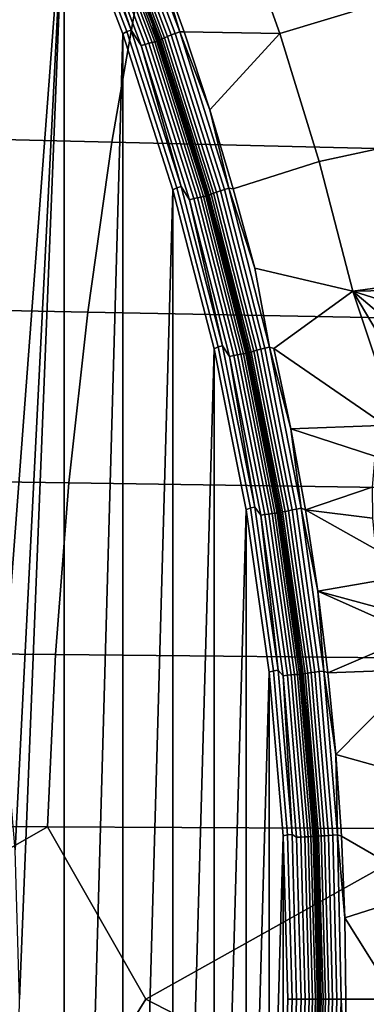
# Model space of a CAD drawing. Header units: metres. Extents: x -240 to 45, y -77 to 27.
# Tile 219 of 656: x -206.27 to -204.93, y -0.02 to 3.78. Entities that reach past the tile are written whole.
import ezdxf

# ---------------------------------------------------------------- set-up
doc = ezdxf.new("R2010")
doc.units = ezdxf.units.M
doc.layers.add('solid_102011X2', color=7, linetype='CONTINUOUS')

msp = doc.modelspace()

# ---------------------------------------------------------------- linework, layer by layer
at = {"layer": 'solid_102011X2'}
for points in [[(-206.096664, 4.31451, 269.583679), (-206.334961, 1.153233, 269.643097), (-206.417664, 1.728304, 269.663727), (-206.356583, 4.889376, 269.648499)], [(-204.895142, 3.837679, 269.461395), (-205.263107, 3.727127, 269.487305), (-205.436493, 4.213393, 269.531006), (-205.076767, 4.352587, 269.507599)], [(-206.096558, -4.31425, 269.583679), (-206.356461, -4.889122, 269.648468), (-206.269104, 0, 269.626678), (-206.096664, 4.31451, 269.583679)], [(-206.096664, 4.31451, 269.583679), (-206.285507, 0.576247, 269.630768), (-206.334961, 1.153233, 269.643097)], [(-206.096664, 4.31451, 269.583679), (-206.269104, 0, 269.626678), (-206.285507, 0.576247, 269.630768)], [(-206.082092, 4.3244, 269.581635), (-205.854568, 3.734238, 269.524902), (-205.869614, 3.724988, 269.527069), (-206.096664, 4.31451, 269.583679)], [(-206.096558, -4.31425, 269.583679), (-206.096664, 4.31451, 269.583679), (-205.869614, 3.724988, 269.527069)], [(-206.065979, 4.331076, 269.582275), (-205.83812, 3.740003, 269.525452), (-205.854568, 3.734238, 269.524902), (-206.082092, 4.3244, 269.581635)], [(-206.019211, 4.262776, 269.578217), (-205.83812, 3.740003, 269.525452), (-206.065979, 4.331076, 269.582275)], [(-205.930466, 4.297583, 269.593567), (-205.708511, 3.710014, 269.538116), (-205.717896, 3.705456, 269.553253), (-205.939575, 4.292302, 269.608643)], [(-205.918884, 4.303661, 269.580627), (-205.696609, 3.71526, 269.525116), (-205.708511, 3.710014, 269.538116), (-205.930466, 4.297583, 269.593567)], [(-205.905197, 4.310329, 269.570312), (-205.682587, 3.721016, 269.514709), (-205.696609, 3.71526, 269.525116), (-205.918884, 4.303661, 269.580627)], [(-205.889893, 4.317363, 269.562927), (-205.666916, 3.727088, 269.507233), (-205.682587, 3.721016, 269.514709), (-205.905197, 4.310329, 269.570312)], [(-205.873474, 4.324524, 269.558716), (-205.650131, 3.73327, 269.50293), (-205.666916, 3.727088, 269.507233), (-205.889893, 4.317363, 269.562927)], [(-205.873474, 4.324524, 269.558716), (-205.741043, 4.031022, 269.52829), (-205.650131, 3.73327, 269.50293)], [(-206.004013, 4.268338, 269.584747), (-205.783569, 3.684837, 269.529785), (-205.799057, 3.680035, 269.523315), (-206.019211, 4.262776, 269.578217)], [(-206.019211, 4.262776, 269.578217), (-205.799057, 3.680035, 269.523315), (-205.83812, 3.740003, 269.525452)], [(-205.990005, 4.273139, 269.593964), (-205.769318, 3.688981, 269.53894), (-205.783569, 3.684837, 269.529785), (-206.004013, 4.268338, 269.584747)], [(-205.977615, 4.27703, 269.605621), (-205.756729, 3.69234, 269.550537), (-205.769318, 3.688981, 269.53894), (-205.990005, 4.273139, 269.593964)], [(-205.967209, 4.279895, 269.619324), (-205.74617, 3.694813, 269.564209), (-205.756729, 3.69234, 269.550537), (-205.977615, 4.27703, 269.605621)], [(-205.959122, 4.281645, 269.634674), (-205.737976, 3.696325, 269.579559), (-205.74617, 3.694813, 269.564209), (-205.967209, 4.279895, 269.619324)], [(-205.959122, 4.281645, 269.634674), (-205.828171, 3.962461, 269.619812), (-205.755478, 3.762698, 269.601685)], [(-205.959122, 4.281645, 269.634674), (-205.755478, 3.762698, 269.601685), (-205.737976, 3.696325, 269.579559)], [(-205.949219, 4.284811, 269.643188), (-205.727921, 3.698992, 269.587891), (-205.728226, 3.697304, 269.606232), (-205.949417, 4.282854, 269.661469)], [(-205.949417, 4.282854, 269.661469), (-205.728226, 3.697304, 269.606232), (-205.897293, 4.160199, 269.667297)], [(-205.945908, 4.287996, 269.625366), (-205.724442, 3.70174, 269.570038), (-205.727921, 3.698992, 269.587891), (-205.949219, 4.284811, 269.643188)], [(-205.939575, 4.292302, 269.608643), (-205.717896, 3.705456, 269.553253), (-205.724442, 3.70174, 269.570038), (-205.945908, 4.287996, 269.625366)], [(-205.436493, 4.213393, 269.531006), (-205.263107, 3.727127, 269.487305), (-205.633331, 3.732816, 269.501404), (-205.741043, 4.031022, 269.52829)], [(-205.728226, 3.697304, 269.606232), (-205.820892, 3.961956, 269.648224), (-205.897293, 4.160199, 269.667297)], [(-205.650131, 3.73327, 269.50293), (-205.741043, 4.031022, 269.52829), (-205.633331, 3.732816, 269.501404)], [(-205.799423, 3.957484, 320.808716), (-207.335922, 4.00269, 319.20639), (-207.45108, 3.345004, 319.297058), (-205.912598, 3.30723, 320.899017)], [(-204.248474, 3.913001, 322.410675), (-205.799423, 3.957484, 320.808716), (-205.912598, 3.30723, 320.899017), (-204.359665, 3.27006, 322.50061)], [(-205.748215, 3.762222, 269.630066), (-205.755478, 3.762698, 269.601685), (-205.828171, 3.962461, 269.619812), (-205.820892, 3.961956, 269.648224)], [(-205.728226, 3.697304, 269.606232), (-205.748215, 3.762222, 269.630066), (-205.820892, 3.961956, 269.648224)], [(-204.735306, 3.314068, 269.420868), (-205.111221, 3.23329, 269.449005), (-205.263107, 3.727127, 269.487305), (-204.895142, 3.837679, 269.461395)], [(-205.679321, 3.561074, 269.612854), (-205.686554, 3.561516, 269.584503), (-205.755478, 3.762698, 269.601685), (-205.748215, 3.762222, 269.630066)], [(-205.737976, 3.696325, 269.579559), (-205.755478, 3.762698, 269.601685), (-205.686554, 3.561516, 269.584503)], [(-205.728226, 3.697304, 269.606232), (-205.679321, 3.561074, 269.612854), (-205.748215, 3.762222, 269.630066)], [(-206.096558, -4.31425, 269.583679), (-205.869614, 3.724988, 269.527069), (-205.869522, -3.72472, 269.527069)], [(-205.854568, 3.734238, 269.524902), (-205.660751, 3.131448, 269.476562), (-205.676224, 3.122922, 269.478882), (-205.869614, 3.724988, 269.527069)], [(-205.869522, -3.72472, 269.527069), (-205.869614, 3.724988, 269.527069), (-205.676224, 3.122922, 269.478882)], [(-205.83812, 3.740003, 269.525452), (-205.643982, 3.136282, 269.477051), (-205.660751, 3.131448, 269.476562), (-205.854568, 3.734238, 269.524902)], [(-205.799057, 3.680035, 269.523315), (-205.643982, 3.136282, 269.477051), (-205.83812, 3.740003, 269.525452)], [(-205.666916, 3.727088, 269.507233), (-205.476974, 3.124688, 269.459808), (-205.492966, 3.119598, 269.467346), (-205.682587, 3.721016, 269.514709)], [(-205.650131, 3.73327, 269.50293), (-205.459885, 3.129871, 269.455444), (-205.476974, 3.124688, 269.459808), (-205.666916, 3.727088, 269.507233)], [(-205.650131, 3.73327, 269.50293), (-205.633331, 3.732816, 269.501404), (-205.533936, 3.431482, 269.476593)], [(-205.650131, 3.73327, 269.50293), (-205.533936, 3.431482, 269.476593), (-205.459885, 3.129871, 269.455444)], [(-205.263107, 3.727127, 269.487305), (-205.533936, 3.431482, 269.476593), (-205.633331, 3.732816, 269.501404)], [(-205.263107, 3.727127, 269.487305), (-205.111221, 3.23329, 269.449005), (-205.442902, 3.127267, 269.453857), (-205.533936, 3.431482, 269.476593)], [(-205.769318, 3.688981, 269.53894), (-205.581345, 3.092796, 269.492065), (-205.59581, 3.089322, 269.482971), (-205.783569, 3.684837, 269.529785)], [(-205.756729, 3.69234, 269.550537), (-205.568573, 3.095613, 269.503632), (-205.581345, 3.092796, 269.492065), (-205.769318, 3.688981, 269.53894)], [(-205.74617, 3.694813, 269.564209), (-205.557892, 3.097686, 269.517273), (-205.568573, 3.095613, 269.503632), (-205.756729, 3.69234, 269.550537)], [(-205.737976, 3.696325, 269.579559), (-205.549637, 3.098953, 269.532593), (-205.557892, 3.097686, 269.517273), (-205.74617, 3.694813, 269.564209)], [(-205.737976, 3.696325, 269.579559), (-205.686554, 3.561516, 269.584503), (-205.621429, 3.358985, 269.568268)], [(-205.737976, 3.696325, 269.579559), (-205.621429, 3.358985, 269.568268), (-205.56012, 3.155184, 269.552979)], [(-205.737976, 3.696325, 269.579559), (-205.56012, 3.155184, 269.552979), (-205.549637, 3.098953, 269.532593)], [(-205.727921, 3.698992, 269.587891), (-205.539429, 3.101137, 269.540833), (-205.53981, 3.099723, 269.559174), (-205.728226, 3.697304, 269.606232)], [(-205.728226, 3.697304, 269.606232), (-205.53981, 3.099723, 269.559174), (-205.679321, 3.561074, 269.612854)], [(-205.724442, 3.70174, 269.570038), (-205.535797, 3.10344, 269.522949), (-205.539429, 3.101137, 269.540833), (-205.727921, 3.698992, 269.587891)], [(-205.717896, 3.705456, 269.553253), (-205.529068, 3.106555, 269.506134), (-205.535797, 3.10344, 269.522949), (-205.724442, 3.70174, 269.570038)], [(-205.708511, 3.710014, 269.538116), (-205.519455, 3.110375, 269.490906), (-205.529068, 3.106555, 269.506134), (-205.717896, 3.705456, 269.553253)], [(-205.696609, 3.71526, 269.525116), (-205.507278, 3.114773, 269.477844), (-205.519455, 3.110375, 269.490906), (-205.708511, 3.710014, 269.538116)], [(-205.682587, 3.721016, 269.514709), (-205.492966, 3.119598, 269.467346), (-205.507278, 3.114773, 269.477844), (-205.696609, 3.71526, 269.525116)], [(-205.783569, 3.684837, 269.529785), (-205.59581, 3.089322, 269.482971), (-205.611526, 3.085296, 269.476562), (-205.799057, 3.680035, 269.523315)], [(-205.799057, 3.680035, 269.523315), (-205.611526, 3.085296, 269.476562), (-205.643982, 3.136282, 269.477051)], [(-205.614227, 3.358586, 269.596619), (-205.621429, 3.358985, 269.568268), (-205.686554, 3.561516, 269.584503), (-205.679321, 3.561074, 269.612854)], [(-205.53981, 3.099723, 269.559174), (-205.614227, 3.358586, 269.596619), (-205.679321, 3.561074, 269.612854)], [(-205.459885, 3.129871, 269.455444), (-205.533936, 3.431482, 269.476593), (-205.442902, 3.127267, 269.453857)], [(-205.912598, 3.30723, 320.899017), (-207.45108, 3.345004, 319.297058), (-207.545532, 2.682123, 319.37146), (-206.005463, 2.651839, 320.973083)], [(-205.552948, 3.154836, 269.581329), (-205.56012, 3.155184, 269.552979), (-205.621429, 3.358985, 269.568268), (-205.614227, 3.358586, 269.596619)], [(-205.53981, 3.099723, 269.559174), (-205.552948, 3.154836, 269.581329), (-205.614227, 3.358586, 269.596619)], [(-204.359665, 3.27006, 322.50061), (-205.912598, 3.30723, 320.899017), (-206.005463, 2.651839, 320.973083), (-204.450867, 2.622036, 322.574402)], [(-204.600006, 2.784313, 269.386444), (-204.980988, 2.732911, 269.416168), (-205.111221, 3.23329, 269.449005), (-204.735306, 3.314068, 269.420868)], [(-204.980988, 2.732911, 269.416168), (-205.360352, 2.820503, 269.433258), (-205.442902, 3.127267, 269.453857), (-205.111221, 3.23329, 269.449005)], [(-205.495514, 2.949898, 269.566986), (-205.50267, 2.950197, 269.538666), (-205.56012, 3.155184, 269.552979), (-205.552948, 3.154836, 269.581329)], [(-205.549637, 3.098953, 269.532593), (-205.56012, 3.155184, 269.552979), (-205.50267, 2.950197, 269.538666)], [(-205.53981, 3.099723, 269.559174), (-205.495514, 2.949898, 269.566986), (-205.552948, 3.154836, 269.581329)], [(-205.869522, -3.72472, 269.527069), (-205.676224, 3.122922, 269.478882), (-205.676147, -3.122645, 269.478851)], [(-205.660751, 3.131448, 269.476562), (-205.501251, 2.518056, 269.436798), (-205.517166, 2.510355, 269.439209), (-205.676224, 3.122922, 269.478882)], [(-205.676147, -3.122645, 269.478851), (-205.676224, 3.122922, 269.478882), (-205.517166, 2.510355, 269.439209)], [(-205.643982, 3.136282, 269.477051), (-205.484253, 2.521943, 269.437225), (-205.501251, 2.518056, 269.436798), (-205.660751, 3.131448, 269.476562)], [(-205.611526, 3.085296, 269.476562), (-205.484253, 2.521943, 269.437225), (-205.643982, 3.136282, 269.477051)], [(-205.492966, 3.119598, 269.467346), (-205.33699, 2.508026, 269.428406), (-205.351547, 2.504146, 269.438965), (-205.507278, 3.114773, 269.477844)], [(-205.476974, 3.124688, 269.459808), (-205.320755, 2.512118, 269.420807), (-205.33699, 2.508026, 269.428406), (-205.492966, 3.119598, 269.467346)], [(-205.459885, 3.129871, 269.455444), (-205.303391, 2.516285, 269.416382), (-205.320755, 2.512118, 269.420807), (-205.476974, 3.124688, 269.459808)], [(-205.459885, 3.129871, 269.455444), (-205.442902, 3.127267, 269.453857), (-205.360352, 2.820503, 269.433258)], [(-205.459885, 3.129871, 269.455444), (-205.360352, 2.820503, 269.433258), (-205.303391, 2.516285, 269.416382)], [(-205.59581, 3.089322, 269.482971), (-205.44133, 2.483724, 269.444458), (-205.45726, 2.480488, 269.43811), (-205.611526, 3.085296, 269.476562)], [(-205.611526, 3.085296, 269.476562), (-205.45726, 2.480488, 269.43811), (-205.484253, 2.521943, 269.437225)], [(-205.581345, 3.092796, 269.492065), (-205.426697, 2.486517, 269.453522), (-205.44133, 2.483724, 269.444458), (-205.59581, 3.089322, 269.482971)], [(-205.568573, 3.095613, 269.503632), (-205.413788, 2.488782, 269.465027), (-205.426697, 2.486517, 269.453522), (-205.581345, 3.092796, 269.492065)], [(-205.557892, 3.097686, 269.517273), (-205.403, 2.490449, 269.478668), (-205.413788, 2.488782, 269.465027), (-205.568573, 3.095613, 269.503632)], [(-205.549637, 3.098953, 269.532593), (-205.394669, 2.491467, 269.493958), (-205.403, 2.490449, 269.478668), (-205.557892, 3.097686, 269.517273)], [(-205.549637, 3.098953, 269.532593), (-205.50267, 2.950197, 269.538666), (-205.449081, 2.7441, 269.525299)], [(-205.549637, 3.098953, 269.532593), (-205.449081, 2.7441, 269.525299), (-205.399368, 2.536972, 269.512909)], [(-205.549637, 3.098953, 269.532593), (-205.399368, 2.536972, 269.512909), (-205.394669, 2.491467, 269.493958)], [(-205.539429, 3.101137, 269.540833), (-205.384369, 2.493182, 269.502136), (-205.384827, 2.492045, 269.520477), (-205.53981, 3.099723, 269.559174)], [(-205.53981, 3.099723, 269.559174), (-205.384827, 2.492045, 269.520477), (-205.495514, 2.949898, 269.566986)], [(-205.535797, 3.10344, 269.522949), (-205.38063, 2.495034, 269.484222), (-205.384369, 2.493182, 269.502136), (-205.539429, 3.101137, 269.540833)], [(-205.529068, 3.106555, 269.506134), (-205.373749, 2.497538, 269.467346), (-205.38063, 2.495034, 269.484222), (-205.535797, 3.10344, 269.522949)], [(-205.519455, 3.110375, 269.490906), (-205.363937, 2.50061, 269.452087), (-205.373749, 2.497538, 269.467346), (-205.529068, 3.106555, 269.506134)], [(-205.507278, 3.114773, 269.477844), (-205.351547, 2.504146, 269.438965), (-205.363937, 2.50061, 269.452087), (-205.519455, 3.110375, 269.490906)], [(-205.441956, 2.743852, 269.553619), (-205.449081, 2.7441, 269.525299), (-205.50267, 2.950197, 269.538666), (-205.495514, 2.949898, 269.566986)], [(-205.384827, 2.492045, 269.520477), (-205.441956, 2.743852, 269.553619), (-205.495514, 2.949898, 269.566986)], [(-205.303391, 2.516285, 269.416382), (-205.360352, 2.820503, 269.433258), (-204.980988, 2.732911, 269.416168), (-205.286362, 2.511455, 269.414764)], [(-204.635757, 2.738214, 269.388702), (-204.980988, 2.732911, 269.416168), (-204.600006, 2.784313, 269.386444)], [(-205.392273, 2.536774, 269.541199), (-205.399368, 2.536972, 269.512909), (-205.449081, 2.7441, 269.525299), (-205.441956, 2.743852, 269.553619)], [(-205.384827, 2.492045, 269.520477), (-205.392273, 2.536774, 269.541199), (-205.441956, 2.743852, 269.553619)], [(-204.681671, 2.657863, 269.39035), (-204.700562, 2.643076, 269.391693), (-204.980988, 2.732911, 269.416168), (-204.635757, 2.738214, 269.388702)], [(-204.84581, 2.327706, 269.391113), (-204.873215, 2.227261, 269.388916), (-205.286362, 2.511455, 269.414764), (-204.980988, 2.732911, 269.416168)], [(-204.805984, 2.437581, 269.392639), (-204.84581, 2.327706, 269.391113), (-204.980988, 2.732911, 269.416168)], [(-204.786697, 2.440791, 269.39093), (-204.805984, 2.437581, 269.392639), (-204.980988, 2.732911, 269.416168), (-204.757431, 2.542765, 269.392914)], [(-204.739075, 2.551299, 269.391479), (-204.757431, 2.542765, 269.392914), (-204.980988, 2.732911, 269.416168), (-204.700562, 2.643076, 269.391693)], [(-206.005463, 2.651839, 320.973083), (-207.545532, 2.682123, 319.37146), (-207.619156, 2.015078, 319.429443), (-206.07782, 1.992327, 321.030792)], [(-204.450867, 2.622036, 322.574402), (-206.005463, 2.651839, 320.973083), (-206.07782, 1.992327, 321.030792), (-204.521957, 1.969937, 322.631897)], [(-205.676147, -3.122645, 269.478851), (-205.517166, 2.510355, 269.439209), (-205.517105, -2.510078, 269.439178)], [(-205.501251, 2.518056, 269.436798), (-205.376633, 1.896137, 269.405731), (-205.392929, 1.889204, 269.408234), (-205.517166, 2.510355, 269.439209)], [(-205.517105, -2.510078, 269.439178), (-205.517166, 2.510355, 269.439209), (-205.392929, 1.889204, 269.408234)], [(-205.484253, 2.521943, 269.437225), (-205.359436, 1.899064, 269.406097), (-205.376633, 1.896137, 269.405731), (-205.501251, 2.518056, 269.436798)], [(-205.45726, 2.480488, 269.43811), (-205.359436, 1.899064, 269.406097), (-205.484253, 2.521943, 269.437225)], [(-205.346497, 2.328742, 269.529785), (-205.353592, 2.3289, 269.501495), (-205.399368, 2.536972, 269.512909), (-205.392273, 2.536774, 269.541199)], [(-205.394669, 2.491467, 269.493958), (-205.399368, 2.536972, 269.512909), (-205.353592, 2.3289, 269.501495)], [(-205.384827, 2.492045, 269.520477), (-205.346497, 2.328742, 269.529785), (-205.392273, 2.536774, 269.541199)], [(-205.33699, 2.508026, 269.428406), (-205.215134, 1.888237, 269.39798), (-205.229874, 1.885315, 269.408569), (-205.351547, 2.504146, 269.438965)], [(-205.320755, 2.512118, 269.420807), (-205.1987, 1.891318, 269.390289), (-205.215134, 1.888237, 269.39798), (-205.33699, 2.508026, 269.428406)], [(-205.303391, 2.516285, 269.416382), (-205.181137, 1.894455, 269.385834), (-205.1987, 1.891318, 269.390289), (-205.320755, 2.512118, 269.420807)], [(-205.303391, 2.516285, 269.416382), (-205.286362, 2.511455, 269.414764), (-205.221024, 2.200534, 269.398438)], [(-205.303391, 2.516285, 269.416382), (-205.221024, 2.200534, 269.398438), (-205.181137, 1.894455, 269.385834)], [(-204.876358, 2.213378, 269.38855), (-205.221024, 2.200534, 269.398438), (-205.286362, 2.511455, 269.414764), (-204.873215, 2.227261, 269.388916)], [(-205.44133, 2.483724, 269.444458), (-205.320648, 1.870018, 269.414368), (-205.336731, 1.867581, 269.408051), (-205.45726, 2.480488, 269.43811)], [(-205.45726, 2.480488, 269.43811), (-205.336731, 1.867581, 269.408051), (-205.359436, 1.899064, 269.406097)], [(-205.426697, 2.486517, 269.453522), (-205.305878, 1.872121, 269.423401), (-205.320648, 1.870018, 269.414368), (-205.44133, 2.483724, 269.444458)], [(-205.413788, 2.488782, 269.465027), (-205.292862, 1.873826, 269.434875), (-205.305878, 1.872121, 269.423401), (-205.426697, 2.486517, 269.453522)], [(-205.403, 2.490449, 269.478668), (-205.281998, 1.875081, 269.448486), (-205.292862, 1.873826, 269.434875), (-205.413788, 2.488782, 269.465027)], [(-205.394669, 2.491467, 269.493958), (-205.273621, 1.875848, 269.463776), (-205.281998, 1.875081, 269.448486), (-205.403, 2.490449, 269.478668)], [(-205.394669, 2.491467, 269.493958), (-205.353592, 2.3289, 269.501495), (-205.311722, 2.119968, 269.491058)], [(-205.394669, 2.491467, 269.493958), (-205.311722, 2.119968, 269.491058), (-205.273804, 1.910248, 269.481598)], [(-205.394669, 2.491467, 269.493958), (-205.273804, 1.910248, 269.481598), (-205.273621, 1.875848, 269.463776)], [(-205.384369, 2.493182, 269.502136), (-205.263229, 1.877056, 269.471863), (-205.263748, 1.876198, 269.490234), (-205.384827, 2.492045, 269.520477)], [(-205.384827, 2.492045, 269.520477), (-205.263748, 1.876198, 269.490234), (-205.346497, 2.328742, 269.529785)], [(-205.38063, 2.495034, 269.484222), (-205.259415, 1.878452, 269.453918), (-205.263229, 1.877056, 269.471863), (-205.384369, 2.493182, 269.502136)], [(-205.373749, 2.497538, 269.467346), (-205.252396, 1.880339, 269.437042), (-205.259415, 1.878452, 269.453918), (-205.38063, 2.495034, 269.484222)], [(-205.363937, 2.50061, 269.452087), (-205.242447, 1.882653, 269.421722), (-205.252396, 1.880339, 269.437042), (-205.373749, 2.497538, 269.467346)], [(-205.351547, 2.504146, 269.438965), (-205.229874, 1.885315, 269.408569), (-205.242447, 1.882653, 269.421722), (-205.363937, 2.50061, 269.452087)], [(-205.304642, 2.119834, 269.519318), (-205.311722, 2.119968, 269.491058), (-205.353592, 2.3289, 269.501495), (-205.346497, 2.328742, 269.529785)], [(-205.263748, 1.876198, 269.490234), (-205.304642, 2.119834, 269.519318), (-205.346497, 2.328742, 269.529785)], [(-204.876358, 2.213378, 269.38855), (-204.896851, 2.095642, 269.385223), (-205.221024, 2.200534, 269.398438)], [(-204.896851, 2.095642, 269.385223), (-204.906738, 1.975994, 269.381348), (-205.164352, 1.888019, 269.384277), (-205.221024, 2.200534, 269.398438)], [(-205.181137, 1.894455, 269.385834), (-205.221024, 2.200534, 269.398438), (-205.164352, 1.888019, 269.384277)], [(-205.266739, 1.910129, 269.509857), (-205.273804, 1.910248, 269.481598), (-205.311722, 2.119968, 269.491058), (-205.304642, 2.119834, 269.519318)], [(-205.263748, 1.876198, 269.490234), (-205.266739, 1.910129, 269.509857), (-205.304642, 2.119834, 269.519318)], [(-206.07782, 1.992327, 321.030792), (-207.619156, 2.015078, 319.429443), (-207.671814, 1.344902, 319.470917), (-206.129578, 1.329718, 321.072083)], [(-204.521957, 1.969937, 322.631897), (-206.07782, 1.992327, 321.030792), (-206.129578, 1.329718, 321.072083), (-204.5728, 1.314775, 322.673035)], [(-204.906738, 1.975994, 269.381348), (-204.905685, 1.855998, 269.377136), (-205.164352, 1.888019, 269.384277)], [(-205.232773, 1.699706, 269.501343), (-205.239838, 1.699813, 269.473114), (-205.273804, 1.910248, 269.481598), (-205.266739, 1.910129, 269.509857)], [(-205.273621, 1.875848, 269.463776), (-205.273804, 1.910248, 269.481598), (-205.239838, 1.699813, 269.473114)], [(-205.263748, 1.876198, 269.490234), (-205.232773, 1.699706, 269.501343), (-205.266739, 1.910129, 269.509857)], [(-205.517105, -2.510078, 269.439178), (-205.392929, 1.889204, 269.408234), (-205.392883, -1.888968, 269.408234)], [(-205.376633, 1.896137, 269.405731), (-205.287292, 1.267743, 269.383453), (-205.30397, 1.261902, 269.386047), (-205.392929, 1.889204, 269.408234)], [(-205.392883, -1.888968, 269.408234), (-205.392929, 1.889204, 269.408234), (-205.30397, 1.261902, 269.386047)], [(-205.359436, 1.899064, 269.406097), (-205.269958, 1.2697, 269.383789), (-205.287292, 1.267743, 269.383453), (-205.376633, 1.896137, 269.405731)], [(-205.336731, 1.867581, 269.408051), (-205.269958, 1.2697, 269.383789), (-205.359436, 1.899064, 269.406097)], [(-205.320648, 1.870018, 269.414368), (-205.234161, 1.250149, 269.392792), (-205.250351, 1.24852, 269.386505), (-205.336731, 1.867581, 269.408051)], [(-205.336731, 1.867581, 269.408051), (-205.250351, 1.24852, 269.386505), (-205.269958, 1.2697, 269.383789)], [(-205.305878, 1.872121, 269.423401), (-205.219284, 1.251555, 269.401794), (-205.234161, 1.250149, 269.392792), (-205.320648, 1.870018, 269.414368)], [(-205.292862, 1.873826, 269.434875), (-205.206192, 1.252695, 269.413269), (-205.219284, 1.251555, 269.401794), (-205.305878, 1.872121, 269.423401)], [(-205.281998, 1.875081, 269.448486), (-205.195267, 1.253534, 269.426849), (-205.206192, 1.252695, 269.413269), (-205.292862, 1.873826, 269.434875)], [(-205.273621, 1.875848, 269.463776), (-205.186844, 1.254047, 269.442139), (-205.195267, 1.253534, 269.426849), (-205.281998, 1.875081, 269.448486)], [(-205.273621, 1.875848, 269.463776), (-205.239838, 1.699813, 269.473114), (-205.209839, 1.488745, 269.465637)], [(-205.273621, 1.875848, 269.463776), (-205.209839, 1.488745, 269.465637), (-205.183807, 1.277117, 269.459167)], [(-205.273621, 1.875848, 269.463776), (-205.183807, 1.277117, 269.459167), (-205.186844, 1.254047, 269.442139)], [(-205.263229, 1.877056, 269.471863), (-205.176453, 1.254698, 269.450134), (-205.177002, 1.254123, 269.468506), (-205.263748, 1.876198, 269.490234)], [(-205.263748, 1.876198, 269.490234), (-205.177002, 1.254123, 269.468506), (-205.232773, 1.699706, 269.501343)], [(-205.259415, 1.878452, 269.453918), (-205.172562, 1.255632, 269.432159), (-205.176453, 1.254698, 269.450134), (-205.263229, 1.877056, 269.471863)], [(-205.252396, 1.880339, 269.437042), (-205.165466, 1.256895, 269.415253), (-205.172562, 1.255632, 269.432159), (-205.259415, 1.878452, 269.453918)], [(-205.242447, 1.882653, 269.421722), (-205.155396, 1.258443, 269.399933), (-205.165466, 1.256895, 269.415253), (-205.252396, 1.880339, 269.437042)], [(-205.229874, 1.885315, 269.408569), (-205.142715, 1.260224, 269.386719), (-205.155396, 1.258443, 269.399933), (-205.242447, 1.882653, 269.421722)], [(-205.215134, 1.888237, 269.39798), (-205.127823, 1.262177, 269.376099), (-205.142715, 1.260224, 269.386719), (-205.229874, 1.885315, 269.408569)], [(-205.1987, 1.891318, 269.390289), (-205.111252, 1.264237, 269.368408), (-205.127823, 1.262177, 269.376099), (-205.215134, 1.888237, 269.39798)], [(-205.181137, 1.894455, 269.385834), (-205.093536, 1.266334, 269.363892), (-205.111252, 1.264237, 269.368408), (-205.1987, 1.891318, 269.390289)], [(-205.181137, 1.894455, 269.385834), (-205.164352, 1.888019, 269.384277), (-205.116425, 1.574312, 269.372253)], [(-205.181137, 1.894455, 269.385834), (-205.116425, 1.574312, 269.372253), (-205.093536, 1.266334, 269.363892)], [(-204.893799, 1.737214, 269.372742), (-204.870422, 1.617043, 269.368134), (-205.116425, 1.574312, 269.372253), (-205.164352, 1.888019, 269.384277)], [(-204.905685, 1.855998, 269.377136), (-204.893799, 1.737214, 269.372742), (-205.164352, 1.888019, 269.384277)], [(-205.202789, 1.488643, 269.493835), (-205.209839, 1.488745, 269.465637), (-205.239838, 1.699813, 269.473114), (-205.232773, 1.699706, 269.501343)], [(-205.177002, 1.254123, 269.468506), (-205.202789, 1.488643, 269.493835), (-205.232773, 1.699706, 269.501343)], [(-204.815018, 1.5305, 269.361908), (-204.835556, 1.498385, 269.363342), (-205.116425, 1.574312, 269.372253), (-204.870422, 1.617043, 269.368134)], [(-204.813873, 1.440142, 269.36087), (-204.78952, 1.383034, 269.358337), (-205.077271, 1.259711, 269.362427), (-205.116425, 1.574312, 269.372253)], [(-205.093536, 1.266334, 269.363892), (-205.116425, 1.574312, 269.372253), (-205.077271, 1.259711, 269.362427)], [(-204.835556, 1.498385, 269.363342), (-204.813873, 1.440142, 269.36087), (-205.116425, 1.574312, 269.372253)], [(-205.176773, 1.277021, 269.487305), (-205.183807, 1.277117, 269.459167), (-205.209839, 1.488745, 269.465637), (-205.202789, 1.488643, 269.493835)], [(-205.177002, 1.254123, 269.468506), (-205.176773, 1.277021, 269.487305), (-205.202789, 1.488643, 269.493835)], [(-204.734634, 1.328436, 269.353271), (-204.733017, 1.272709, 269.352997), (-205.077271, 1.259711, 269.362427), (-204.78952, 1.383034, 269.358337)], [(-206.129578, 1.329718, 321.072083), (-207.671814, 1.344902, 319.470917), (-207.70343, 0.672636, 319.495819), (-206.16066, 0.665043, 321.096893)], [(-204.5728, 1.314775, 322.673035), (-206.129578, 1.329718, 321.072083), (-206.16066, 0.665043, 321.096893), (-204.603348, 0.65757, 322.697723)], [(-205.392883, -1.888968, 269.408234), (-205.30397, 1.261902, 269.386047), (-205.303955, -1.261745, 269.386047)], [(-205.287292, 1.267743, 269.383453), (-205.233582, 0.63492, 269.370056), (-205.25061, 0.631199, 269.372742), (-205.30397, 1.261902, 269.386047)], [(-205.303955, -1.261745, 269.386047), (-205.30397, 1.261902, 269.386047), (-205.25061, 0.631199, 269.372742)], [(-205.269958, 1.2697, 269.383789), (-205.216156, 0.6359, 269.370392), (-205.233582, 0.63492, 269.370056), (-205.287292, 1.267743, 269.383453)], [(-205.250351, 1.24852, 269.386505), (-205.216156, 0.6359, 269.370392), (-205.269958, 1.2697, 269.383789)], [(-205.186844, 1.254047, 269.442139), (-205.134674, 0.62802, 269.429138), (-205.143112, 0.627763, 269.413849), (-205.195267, 1.253534, 269.426849)], [(-205.186844, 1.254047, 269.442139), (-205.183807, 1.277117, 269.459167), (-205.161774, 1.065001, 269.453674)], [(-205.186844, 1.254047, 269.442139), (-205.161774, 1.065001, 269.453674), (-205.143738, 0.852478, 269.449158)], [(-205.186844, 1.254047, 269.442139), (-205.143738, 0.852478, 269.449158), (-205.129684, 0.639634, 269.445648)], [(-205.186844, 1.254047, 269.442139), (-205.129684, 0.639634, 269.445648), (-205.134674, 0.62802, 269.429138)], [(-205.154755, 1.064918, 269.481781), (-205.161774, 1.065001, 269.453674), (-205.183807, 1.277117, 269.459167), (-205.176773, 1.277021, 269.487305)], [(-205.177002, 1.254123, 269.468506), (-205.154755, 1.064918, 269.481781), (-205.176773, 1.277021, 269.487305)], [(-205.176453, 1.254698, 269.450134), (-205.124283, 0.62824, 269.437012), (-205.124863, 0.627952, 269.455383), (-205.177002, 1.254123, 269.468506)], [(-205.177002, 1.254123, 269.468506), (-205.124863, 0.627952, 269.455383), (-205.154755, 1.064918, 269.481781)], [(-205.172562, 1.255632, 269.432159), (-205.120361, 0.628709, 269.419037), (-205.124283, 0.62824, 269.437012), (-205.176453, 1.254698, 269.450134)], [(-205.165466, 1.256895, 269.415253), (-205.113205, 0.629342, 269.4021), (-205.120361, 0.628709, 269.419037), (-205.172562, 1.255632, 269.432159)], [(-205.155396, 1.258443, 269.399933), (-205.103073, 0.630118, 269.38678), (-205.113205, 0.629342, 269.4021), (-205.165466, 1.256895, 269.415253)], [(-205.142715, 1.260224, 269.386719), (-205.090317, 0.63101, 269.373566), (-205.103073, 0.630118, 269.38678), (-205.155396, 1.258443, 269.399933)], [(-205.127823, 1.262177, 269.376099), (-205.075348, 0.631989, 269.362885), (-205.090317, 0.63101, 269.373566), (-205.142715, 1.260224, 269.386719)], [(-205.111252, 1.264237, 269.368408), (-205.058685, 0.63302, 269.355164), (-205.075348, 0.631989, 269.362885), (-205.127823, 1.262177, 269.376099)], [(-205.093536, 1.266334, 269.363892), (-205.040894, 0.63407, 269.350647), (-205.058685, 0.63302, 269.355164), (-205.111252, 1.264237, 269.368408)], [(-205.093536, 1.266334, 269.363892), (-205.077271, 1.259711, 269.362427), (-205.04686, 0.944636, 269.354797)], [(-205.093536, 1.266334, 269.363892), (-205.04686, 0.944636, 269.354797), (-205.040894, 0.63407, 269.350647)], [(-204.733017, 1.272709, 269.352997), (-204.729324, 1.266295, 269.352661), (-205.04686, 0.944636, 269.354797), (-205.077271, 1.259711, 269.362427)], [(-204.667191, 1.168944, 269.347168), (-204.691162, 0.845305, 269.343109), (-205.04686, 0.944636, 269.354797), (-204.729324, 1.266295, 269.352661)], [(-205.234161, 1.250149, 269.392792), (-205.182144, 0.626068, 269.379822), (-205.19841, 0.625252, 269.373566), (-205.250351, 1.24852, 269.386505)], [(-205.250351, 1.24852, 269.386505), (-205.19841, 0.625252, 269.373566), (-205.216156, 0.6359, 269.370392)], [(-205.219284, 1.251555, 269.401794), (-205.167221, 0.626772, 269.388824), (-205.182144, 0.626068, 269.379822), (-205.234161, 1.250149, 269.392792)], [(-205.206192, 1.252695, 269.413269), (-205.154068, 0.627343, 269.400299), (-205.167221, 0.626772, 269.388824), (-205.219284, 1.251555, 269.401794)], [(-205.195267, 1.253534, 269.426849), (-205.143112, 0.627763, 269.413849), (-205.154068, 0.627343, 269.400299), (-205.206192, 1.252695, 269.413269)], [(-205.136719, 0.852415, 269.477234), (-205.143738, 0.852478, 269.449158), (-205.161774, 1.065001, 269.453674), (-205.154755, 1.064918, 269.481781)], [(-205.124863, 0.627952, 269.455383), (-205.136719, 0.852415, 269.477234), (-205.154755, 1.064918, 269.481781)], [(-204.66835, 0.422942, 269.337341), (-205.025192, 0.629401, 269.349335), (-205.04686, 0.944636, 269.354797), (-204.691162, 0.845305, 269.343109)], [(-205.040894, 0.63407, 269.350647), (-205.04686, 0.944636, 269.354797), (-205.025192, 0.629401, 269.349335)], [(-205.122696, 0.639592, 269.473694), (-205.129684, 0.639634, 269.445648), (-205.143738, 0.852478, 269.449158), (-205.136719, 0.852415, 269.477234)], [(-205.124863, 0.627952, 269.455383), (-205.122696, 0.639592, 269.473694), (-205.136719, 0.852415, 269.477234)], [(-206.16066, 0.665043, 321.096893), (-207.70343, 0.672636, 319.495819), (-207.3255, 0, 319.908539)], [(-206.16066, 0.665043, 321.096893), (-207.3255, 0, 319.908539), (-206.162216, -0.613193, 321.098114), (-205.780273, 0, 321.50827)], [(-204.603348, 0.65757, 322.697723), (-206.16066, 0.665043, 321.096893), (-205.780273, 0, 321.50827)], [(-204.603348, 0.65757, 322.697723), (-205.780273, 0, 321.50827), (-204.604858, -0.606303, 322.698975), (-204.225906, 0, 323.101776)], [(-205.303955, -1.261745, 269.386047), (-205.25061, 0.631199, 269.372742), (-205.25061, -0.63113, 269.372742)], [(-205.233582, 0.63492, 269.370056), (-205.215637, 0, 269.365601), (-205.232849, 0, 269.368317), (-205.25061, 0.631199, 269.372742)], [(-205.25061, -0.63113, 269.372742), (-205.25061, 0.631199, 269.372742), (-205.232849, 0, 269.368317)], [(-205.216156, 0.6359, 269.370392), (-205.198196, 0, 269.365906), (-205.215637, 0, 269.365601), (-205.233582, 0.63492, 269.370056)], [(-205.19841, 0.625252, 269.373566), (-205.181061, 0, 269.369232), (-205.198196, 0, 269.365906), (-205.216156, 0.6359, 269.370392)], [(-205.182144, 0.626068, 269.379822), (-205.16478, 0, 269.375488), (-205.181061, 0, 269.369232), (-205.19841, 0.625252, 269.373566)], [(-205.167221, 0.626772, 269.388824), (-205.149826, 0, 269.384491), (-205.16478, 0, 269.375488), (-205.182144, 0.626068, 269.379822)], [(-205.154068, 0.627343, 269.400299), (-205.136673, 0, 269.395935), (-205.149826, 0, 269.384491), (-205.167221, 0.626772, 269.388824)], [(-205.143112, 0.627763, 269.413849), (-205.125702, 0, 269.409515), (-205.136673, 0, 269.395935), (-205.154068, 0.627343, 269.400299)], [(-205.134674, 0.62802, 269.429138), (-205.117264, 0, 269.424774), (-205.125702, 0, 269.409515), (-205.143112, 0.627763, 269.413849)], [(-205.134674, 0.62802, 269.429138), (-205.129684, 0.639634, 269.445648), (-205.119659, 0.426554, 269.443146)], [(-205.134674, 0.62802, 269.429138), (-205.119659, 0.426554, 269.443146), (-205.113632, 0.213316, 269.44165)], [(-205.134674, 0.62802, 269.429138), (-205.113632, 0.213316, 269.44165), (-205.111633, 0, 269.441162)], [(-205.134674, 0.62802, 269.429138), (-205.111633, 0, 269.441162), (-205.117264, 0, 269.424774)], [(-205.122696, 0.639592, 269.473694), (-205.112671, 0.426528, 269.471191), (-205.119659, 0.426554, 269.443146), (-205.129684, 0.639634, 269.445648)], [(-205.124863, 0.627952, 269.455383), (-205.112671, 0.426528, 269.471191), (-205.122696, 0.639592, 269.473694)], [(-205.124283, 0.62824, 269.437012), (-205.106934, 0, 269.433167), (-205.107422, 0, 269.451263), (-205.124863, 0.627952, 269.455383)], [(-205.124863, 0.627952, 269.455383), (-205.107422, 0, 269.451263), (-205.112671, 0.426528, 269.471191)], [(-205.120361, 0.628709, 269.419037), (-205.10318, 0, 269.415466), (-205.106934, 0, 269.433167), (-205.124283, 0.62824, 269.437012)], [(-205.113205, 0.629342, 269.4021), (-205.096298, 0, 269.398743), (-205.10318, 0, 269.415466), (-205.120361, 0.628709, 269.419037)], [(-205.103073, 0.630118, 269.38678), (-205.086502, 0, 269.383514), (-205.096298, 0, 269.398743), (-205.113205, 0.629342, 269.4021)], [(-205.090317, 0.63101, 269.373566), (-205.074127, 0, 269.3703), (-205.086502, 0, 269.383514), (-205.103073, 0.630118, 269.38678)], [(-205.075348, 0.631989, 269.362885), (-205.059586, 0, 269.359528), (-205.074127, 0, 269.3703), (-205.090317, 0.63101, 269.373566)], [(-205.058685, 0.63302, 269.355164), (-205.043335, 0, 269.351562), (-205.059586, 0, 269.359528), (-205.075348, 0.631989, 269.362885)], [(-205.040894, 0.63407, 269.350647), (-205.025909, 0, 269.346649), (-205.043335, 0, 269.351562), (-205.058685, 0.63302, 269.355164)], [(-205.025909, 0, 269.346649), (-205.040894, 0.63407, 269.350647), (-205.012192, 0.314457, 269.346069), (-205.007889, 0, 269.344971)], [(-205.040894, 0.63407, 269.350647), (-205.025192, 0.629401, 269.349335), (-205.012192, 0.314457, 269.346069)], [(-204.66835, 0.422942, 269.337341), (-205.012192, 0.314457, 269.346069), (-205.025192, 0.629401, 269.349335)], [(-205.112671, 0.426528, 269.471191), (-205.106659, 0.213304, 269.469666), (-205.113632, 0.213316, 269.44165), (-205.119659, 0.426554, 269.443146)], [(-205.107422, 0, 269.451263), (-205.106659, 0.213304, 269.469666), (-205.112671, 0.426528, 269.471191)], [(-204.66835, 0.422942, 269.337341), (-204.660751, 0, 269.335419), (-204.815628, 0, 269.341797), (-205.012192, 0.314457, 269.346069)], [(-205.012192, 0.314457, 269.346069), (-204.815628, 0, 269.341797), (-205.007889, 0, 269.344971)], [(-205.106659, 0.213304, 269.469666), (-205.104645, 0, 269.469147), (-205.111633, 0, 269.441162), (-205.113632, 0.213316, 269.44165)], [(-205.107422, 0, 269.451263), (-205.104645, 0, 269.469147), (-205.106659, 0.213304, 269.469666)], [(-207.3255, 0, 319.908539), (-207.705017, -0.620195, 319.49704), (-206.162216, -0.613193, 321.098114)], [(-205.780273, 0, 321.50827), (-206.162216, -0.613193, 321.098114), (-204.604858, -0.606303, 322.698975)], [(-205.25061, -0.63113, 269.372742), (-205.232849, 0, 269.368317), (-205.215637, 0, 269.365601), (-205.233582, -0.634896, 269.370056)], [(-205.143112, -0.62774, 269.413849), (-205.125702, 0, 269.409515), (-205.117264, 0, 269.424774), (-205.134674, -0.627997, 269.429138)], [(-205.134674, -0.627997, 269.429138), (-205.117264, 0, 269.424774), (-205.119659, -0.426516, 269.443146)], [(-205.124878, -0.628154, 269.455383), (-205.106659, -0.213304, 269.469666), (-205.104645, 0, 269.469147)], [(-205.124878, -0.628154, 269.455383), (-205.104645, 0, 269.469147), (-205.107422, 0, 269.451263)], [(-205.124878, -0.628154, 269.455383), (-205.107422, 0, 269.451263), (-205.106934, 0, 269.433167), (-205.124298, -0.628443, 269.437012)], [(-205.124298, -0.628443, 269.437012), (-205.106934, 0, 269.433167), (-205.10318, 0, 269.415466), (-205.120361, -0.628912, 269.419037)], [(-205.120361, -0.628912, 269.419037), (-205.10318, 0, 269.415466), (-205.096298, 0, 269.398743), (-205.11322, -0.629545, 269.4021)], [(-205.117264, 0, 269.424774), (-205.113632, -0.213298, 269.44165), (-205.119659, -0.426516, 269.443146)], [(-205.117264, 0, 269.424774), (-205.111633, 0, 269.441162), (-205.113632, -0.213298, 269.44165)], [(-205.113632, -0.213298, 269.44165), (-205.111633, 0, 269.441162), (-205.104645, 0, 269.469147), (-205.106659, -0.213304, 269.469666)], [(-205.11322, -0.629545, 269.4021), (-205.096298, 0, 269.398743), (-205.086502, 0, 269.383514), (-205.103088, -0.630321, 269.38678)], [(-205.103088, -0.630321, 269.38678), (-205.086502, 0, 269.383514), (-205.074127, 0, 269.3703), (-205.090332, -0.631214, 269.373566)], [(-205.090332, -0.631214, 269.373566), (-205.074127, 0, 269.3703), (-205.059586, 0, 269.359528), (-205.075363, -0.632192, 269.362915)], [(-205.075363, -0.632192, 269.362915), (-205.059586, 0, 269.359528), (-205.043335, 0, 269.351562), (-205.058701, -0.633225, 269.355164)], [(-205.058701, -0.633225, 269.355164), (-205.043335, 0, 269.351562), (-205.025909, 0, 269.346649), (-205.040909, -0.634275, 269.350647)], [(-205.040909, -0.634275, 269.350647), (-205.025909, 0, 269.346649), (-205.012192, -0.314305, 269.346039), (-205.025177, -0.629103, 269.349335)], [(-205.025909, 0, 269.346649), (-205.007889, 0, 269.344971), (-205.012192, -0.314305, 269.346039)], [(-205.233582, -0.634896, 269.370056), (-205.215637, 0, 269.365601), (-205.198196, 0, 269.365906), (-205.216156, -0.635877, 269.370392)], [(-205.216156, -0.635877, 269.370392), (-205.198196, 0, 269.365906), (-205.181061, 0, 269.369232), (-205.19841, -0.625229, 269.373566)], [(-205.19841, -0.625229, 269.373566), (-205.181061, 0, 269.369232), (-205.16478, 0, 269.375488), (-205.182144, -0.626045, 269.379822)], [(-205.182144, -0.626045, 269.379822), (-205.16478, 0, 269.375488), (-205.149826, 0, 269.384491), (-205.167221, -0.626749, 269.388824)], [(-205.167221, -0.626749, 269.388824), (-205.149826, 0, 269.384491), (-205.136673, 0, 269.395935), (-205.154068, -0.62732, 269.400299)], [(-205.154068, -0.62732, 269.400299), (-205.136673, 0, 269.395935), (-205.125702, 0, 269.409515), (-205.143112, -0.62774, 269.413849)], [(-205.012192, -0.314305, 269.346039), (-205.007889, 0, 269.344971), (-204.815628, 0, 269.341797), (-204.668365, -0.423347, 269.337341)]]:
    msp.add_3dface(points, dxfattribs=at)

doc.saveas('drawing.dxf')
